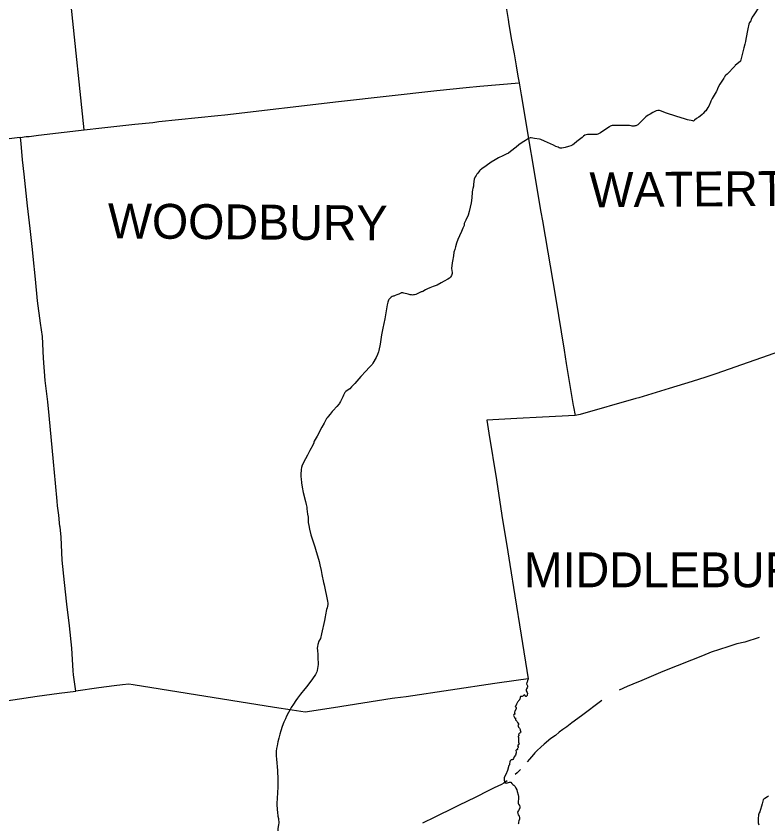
# Model space of a CAD drawing. Extents: x 0 to 2603, y -226 to 830.
# Drawn here: x 100.65 to 129.76, y 575 to 606.28 of the extents above; entities that cross this region are included whole.
import ezdxf

# ---------------------------------------------------------------- set-up
doc = ezdxf.new("R2010")
doc.units = 0
for name, color, linetype in [('CT_TSH_Map_Interstate_Roads', 7, 'Continuous'), ('CT_TSH_Map_Town_Limits', 7, 'Continuous'), ('CT_TSH_Map_Town_Text', 7, 'Continuous'), ('CT_TSH_Map_US_and_State_Routes', 7, 'Continuous')]:
    doc.layers.add(name, color=color, linetype=linetype)

msp = doc.modelspace()

# ---------------------------------------------------------------- linework, layer by layer
at = {"layer": 'CT_TSH_Map_Interstate_Roads'}
for points in [[(129.429, 582.216), (128.865, 582.038)], [(128.865, 582.038), (128.554, 581.963), (128.209, 581.848), (127.568, 581.646), (127.231, 581.507), (126.809, 581.33)], [(126.809, 581.33), (125.69, 580.893), (124.878, 580.549), (124.536, 580.409)], [(124.536, 580.409), (124.309, 580.311), (124.001, 580.171)], [(123.329, 579.768), (122.54, 579.178), (122.165, 578.902), (121.972, 578.753), (121.825, 578.646), (121.685, 578.54), (121.531, 578.423)], [(121.531, 578.423), (121.362, 578.297), (121.094, 578.076), (120.972, 577.967), (120.83, 577.833), (120.741, 577.751), (120.688, 577.687), (120.535, 577.5), (120.444, 577.397)], [(120.176, 577.095), (120.121, 577.039), (120.048, 576.971), (119.978, 576.908)], [(119.669, 576.662), (119.53, 576.57), (119.443, 576.523), (119.164, 576.387)], [(119.164, 576.387), (118.96, 576.286), (118.421, 576.021), (117.812, 575.722), (117.624, 575.623)], [(117.624, 575.623), (116.866, 575.248), (116.388, 575.019)]]:
    msp.add_lwpolyline(points, dxfattribs=at)
at = {"layer": 'CT_TSH_Map_Town_Limits'}
for points in [[(117.885, 616.956), (118.922, 611.006), (119.043, 610.194), (119.14, 609.616), (119.181, 609.369), (119.469, 607.731), (119.629, 606.607), (119.698, 606.145), (119.733, 605.949), (119.834, 605.352), (119.932, 604.822), (120.01, 604.351), (120.08, 603.954), (120.131, 603.699)], [(103.28, 601.876), (102.777, 606.697), (102.335, 611.806), (102.011, 615.302), (101.957, 615.974)], [(103.28, 601.876), (103.974, 601.957), (105.25, 602.092), (105.943, 602.164), (106.179, 602.191), (108.459, 602.429), (108.737, 602.459), (113.135, 602.976), (116.94, 603.402), (118.076, 603.508), (118.601, 603.56), (120.131, 603.699)], [(120.131, 603.699), (120.207, 603.227), (120.975, 598.68), (121.029, 598.345), (121.532, 595.389), (121.873, 593.346), (121.954, 592.83), (121.969, 592.75), (122.224, 591.203), (122.23, 591.143), (122.296, 590.805)], [(100.817, 601.576), (101.038, 601.61), (101.155, 601.619), (101.52, 601.664), (101.631, 601.675), (101.738, 601.695), (103.28, 601.876)], [(100.817, 601.576), (100.683, 601.568), (100.384, 601.525)], [(102.957, 580.139), (102.876, 580.77), (102.863, 580.92), (102.807, 581.803), (102.72, 582.669), (102.616, 583.51), (102.528, 584.343), (102.426, 585.206), (102.393, 586.093), (102.349, 586.504), (102.347, 586.515), (102.329, 586.654), (102.299, 586.948), (102.256, 587.318), (102.239, 587.493), (102.17, 588.19), (102.098, 589.016), (101.932, 590.813), (101.875, 591.338), (101.779, 592.164), (101.715, 593.033), (101.669, 593.865), (101.598, 594.39), (101.476, 595.246), (101.395, 596.087), (101.315, 596.967), (101.287, 597.244), (101.192, 598.058), (101.092, 598.926), (100.954, 600.162), (100.899, 600.713), (100.841, 601.346), (100.817, 601.576)], [(131.381, 593.671), (131.27, 593.636), (130.51, 593.392), (127.748, 592.43), (127.364, 592.297), (126.832, 592.129), (125.938, 591.86), (124.766, 591.498), (124.644, 591.467), (122.487, 590.854), (122.296, 590.805)], [(122.296, 590.805), (121.03, 590.742), (120.04, 590.688), (118.881, 590.629), (118.961, 590.12), (119.249, 588.325), (119.465, 586.935), (119.696, 585.531), (119.77, 585.035), (119.965, 583.829), (120.205, 582.305), (120.473, 580.613)], [(120.473, 580.613), (120.011, 580.549), (119.184, 580.427), (115.753, 579.917), (115.317, 579.858), (115.218, 579.85), (113.504, 579.579), (112.942, 579.491), (111.848, 579.318), (111.336, 579.397), (110.65, 579.502), (107.268, 580.043), (105.18, 580.375), (105.019, 580.401), (104.773, 580.377), (104.44, 580.341), (103.849, 580.268), (102.957, 580.139)], [(120.473, 580.613), (120.464, 580.578), (120.452, 580.55), (120.437, 580.489), (120.427, 580.474), (120.416, 580.418), (120.447, 580.342), (120.447, 580.3), (120.434, 580.263), (120.413, 580.23), (120.404, 580.191), (120.405, 580.144), (120.442, 580.086), (120.453, 580.042), (120.444, 579.992), (120.435, 579.965), (120.404, 579.924), (120.389, 579.928), (120.35, 579.984), (120.327, 579.988), (120.314, 579.981), (120.268, 579.936), (120.243, 579.933), (120.177, 579.932), (120.164, 579.905), (120.166, 579.858), (120.151, 579.839), (120.147, 579.794), (120.134, 579.775), (120.117, 579.77), (120.109, 579.757), (120.085, 579.729), (120.068, 579.702), (120.03, 579.627), (120.016, 579.594), (119.973, 579.539), (119.982, 579.531), (120.004, 579.527), (120.015, 579.504), (120.011, 579.46), (119.956, 579.35), (119.952, 579.32), (119.954, 579.315), (119.954, 579.275), (119.966, 579.27), (119.965, 579.248), (119.928, 579.226), (119.917, 579.198), (119.92, 579.166), (119.941, 579.146), (119.965, 579.092), (119.99, 579.1), (119.99, 579.088), (119.985, 579.064), (119.993, 579.022), (120.01, 578.995), (120.037, 578.977), (120.045, 578.967), (120.048, 578.949), (120.07, 578.925), (120.099, 578.87), (120.101, 578.848), (120.083, 578.807), (120.086, 578.776), (120.105, 578.744), (120.112, 578.725), (120.144, 578.705), (120.167, 578.654), (120.168, 578.625), (120.177, 578.591), (120.2, 578.558), (120.2, 578.543), (120.167, 578.532), (120.158, 578.504), (120.132, 578.494), (120.117, 578.477), (120.109, 578.442), (120.119, 578.431), (120.118, 578.402), (120.093, 578.384), (120.094, 578.371), (120.105, 578.356), (120.101, 578.196), (120.106, 578.158), (120.128, 578.084), (120.11, 578.071), (120.088, 578.06), (120.066, 578.011), (120.094, 577.974), (120.094, 577.954), (120.078, 577.929), (120.055, 577.895), (120.064, 577.876), (120.062, 577.864), (120.024, 577.857), (120.004, 577.838), (120.01, 577.785), (120.015, 577.747), (119.994, 577.651), (119.935, 577.587), (119.914, 577.526)], [(91.535, 578.652), (91.732, 578.669), (92.35, 578.717), (93.55, 578.818), (93.719, 578.846), (94.25, 578.923), (94.666, 578.983), (95.022, 579.027), (95.937, 579.163), (97.054, 579.319), (97.953, 579.448), (98.64, 579.552), (99.584, 579.677), (99.838, 579.709), (100.516, 579.801), (101.46, 579.938), (102.31, 580.059), (102.957, 580.139)], [(119.914, 577.526), (119.88, 577.482), (119.865, 577.476), (119.826, 577.472), (119.804, 577.459), (119.785, 577.437), (119.769, 577.392), (119.762, 577.314), (119.753, 577.287), (119.736, 577.256), (119.674, 577.06), (119.613, 576.911), (119.546, 576.791), (119.546, 576.684), (119.574, 576.608), (119.625, 576.574), (119.682, 576.581), (119.759, 576.609), (119.806, 576.604), (119.841, 576.557), (119.882, 576.518), (119.925, 576.491), (119.971, 576.439), (120.003, 576.383), (120.035, 576.314), (120.053, 576.245), (120.097, 576.114), (120.101, 576.059), (120.101, 575.964), (120.09, 575.861), (120.09, 575.799), (120.105, 575.763), (120.137, 575.709), (120.154, 575.66), (120.161, 575.609), (120.105, 575.518), (120.07, 575.442), (120.074, 575.402), (120.095, 575.344), (120.126, 575.294), (120.145, 575.238), (120.146, 575.182), (120.119, 575.116), (120.105, 575.058), (120.106, 575.015), (120.096, 574.989)], [(129.785, 576.079), (129.742, 576.04), (129.643, 575.98), (129.611, 575.956), (129.584, 575.922), (129.535, 575.773), (129.455, 575.467), (129.429, 575.422), (129.399, 575.347), (129.382, 575.192), (129.381, 575.098), (129.387, 575.035), (129.41, 574.953)]]:
    msp.add_lwpolyline(points, dxfattribs=at)
at = {"layer": 'CT_TSH_Map_US_and_State_Routes'}
for points in [[(129.462, 606.724), (129.38, 606.591), (129.273, 606.403), (129.216, 606.328), (129.159, 606.241), (129.118, 606.149), (129.099, 606.101), (129.056, 606.034), (129.023, 605.966), (128.989, 605.78), (128.905, 605.38), (128.898, 605.289), (128.87, 605.188), (128.833, 605.049), (128.767, 604.786), (128.7, 604.529)], [(128.494, 604.362), (128.477, 604.338), (128.188, 604.034)], [(128.7, 604.529), (128.494, 604.362)], [(128.066, 603.895), (128.058, 603.877), (127.905, 603.641), (127.835, 603.525), (127.807, 603.462), (127.767, 603.365)], [(128.076, 603.918), (128.066, 603.895)], [(128.135, 603.993), (128.108, 603.969), (128.091, 603.948), (128.076, 603.918)], [(128.188, 604.034), (128.135, 603.993)], [(127.767, 603.365), (127.758, 603.343), (127.609, 603.082)], [(127.538, 602.945), (127.469, 602.796), (127.44, 602.741), (127.393, 602.672), (127.354, 602.616), (127.312, 602.567), (127.254, 602.507)], [(127.609, 603.082), (127.554, 602.981), (127.538, 602.945)], [(125.31, 602.542), (125.207, 602.485), (125.127, 602.441), (125.042, 602.384), (124.956, 602.298)], [(125.838, 602.525), (125.605, 602.612), (125.562, 602.621), (125.504, 602.621), (125.437, 602.607), (125.39, 602.588), (125.31, 602.542)], [(126.537, 602.297), (126.401, 602.341), (126.201, 602.404), (125.838, 602.525)], [(127.254, 602.507), (127.216, 602.468), (127.143, 602.409), (127.083, 602.365), (126.995, 602.31), (126.918, 602.252), (126.876, 602.215), (126.853, 602.221)], [(124.871, 602.208), (124.82, 602.159), (124.768, 602.11), (124.72, 602.073), (124.675, 602.043), (124.645, 602.029), (124.616, 602.023), (124.59, 602.019)], [(124.956, 602.298), (124.871, 602.208)], [(126.65, 602.264), (126.537, 602.297)], [(126.853, 602.221), (126.65, 602.264)], [(123.489, 601.9), (123.285, 601.761), (123.173, 601.709), (123.137, 601.697), (123.084, 601.69), (123.027, 601.694), (123.004, 601.696), (122.915, 601.692), (122.777, 601.688), (122.726, 601.681), (122.675, 601.664), (122.624, 601.634), (122.565, 601.582), (122.36, 601.417), (122.256, 601.327), (122.214, 601.292)], [(123.784, 602.046), (123.733, 602.045), (123.696, 602.035), (123.66, 602.019), (123.625, 601.993), (123.489, 601.9)], [(124.071, 602.041), (123.975, 602.043), (123.84, 602.046), (123.784, 602.046)], [(124.365, 602.041), (124.24, 602.038), (124.071, 602.041)], [(124.59, 602.019), (124.549, 602.016), (124.512, 602.017), (124.463, 602.025), (124.409, 602.037), (124.365, 602.041)], [(120.72, 601.544), (120.601, 601.558), (120.557, 601.558), (120.489, 601.54), (120.375, 601.465)], [(121.116, 601.433), (120.967, 601.499), (120.923, 601.513), (120.72, 601.544)], [(120.375, 601.465), (120.249, 601.381), (120.119, 601.29), (120.018, 601.202), (119.798, 601.035), (119.721, 600.976), (119.631, 600.933), (119.499, 600.868), (119.336, 600.786), (119.203, 600.709), (119.049, 600.616)], [(121.228, 601.38), (121.116, 601.433)], [(121.785, 601.165), (121.724, 601.169), (121.681, 601.182), (121.637, 601.199), (121.553, 601.233), (121.461, 601.275), (121.228, 601.38)], [(122.214, 601.292), (122.132, 601.255), (122.036, 601.229), (121.908, 601.196), (121.785, 601.165)], [(119.049, 600.616), (118.852, 600.48), (118.682, 600.366)], [(118.599, 600.29), (118.527, 600.198)], [(118.624, 600.318), (118.599, 600.29)], [(118.682, 600.366), (118.624, 600.318)], [(118.527, 600.198), (118.491, 600.155), (118.459, 600.11), (118.43, 600.058), (118.39, 599.964), (118.37, 599.873), (118.368, 599.763), (118.364, 599.689), (118.338, 599.607), (118.322, 599.556), (118.31, 599.46), (118.291, 599.246)], [(118.291, 599.246), (118.27, 599.042), (118.238, 598.875), (118.194, 598.705), (118.151, 598.572), (118.069, 598.38), (118.004, 598.242), (117.998, 598.172), (117.992, 598.142), (117.954, 598.064), (117.901, 597.942)], [(117.901, 597.942), (117.821, 597.774)], [(117.821, 597.774), (117.757, 597.622), (117.701, 597.479), (117.66, 597.349), (117.634, 597.239), (117.604, 597.142), (117.582, 596.995), (117.552, 596.794)], [(117.552, 596.794), (117.54, 596.721), (117.508, 596.5)], [(117.508, 596.5), (117.521, 596.428), (117.53, 596.355), (117.53, 596.308), (117.52, 596.269), (117.505, 596.228), (117.488, 596.195), (117.466, 596.161), (117.438, 596.133)], [(117.438, 596.133), (117.362, 596.088), (117.23, 596.014), (117.11, 595.947), (116.958, 595.861), (116.803, 595.801), (116.676, 595.752), (116.584, 595.716), (116.506, 595.682), (116.396, 595.617), (116.367, 595.606), (116.338, 595.594), (116.28, 595.569), (116.205, 595.538), (116.131, 595.503), (116.083, 595.487), (116.043, 595.479), (116.001, 595.476), (115.96, 595.479), (115.914, 595.49), (115.83, 595.511), (115.66, 595.552)], [(115.089, 595.309), (115.065, 595.272), (115.04, 595.201), (115.02, 595.095), (114.923, 594.554), (114.853, 594.194), (114.794, 593.941), (114.741, 593.569), (114.701, 593.323), (114.684, 593.271), (114.64, 593.173)], [(115.246, 595.43), (115.218, 595.42), (115.167, 595.388), (115.131, 595.356), (115.089, 595.309)], [(115.27, 595.438), (115.246, 595.43)], [(115.334, 595.462), (115.27, 595.438)], [(115.66, 595.552), (115.629, 595.559), (115.592, 595.562), (115.563, 595.56), (115.545, 595.554), (115.466, 595.512), (115.431, 595.497), (115.397, 595.486), (115.334, 595.462)], [(114.64, 593.173), (114.589, 593.055), (114.468, 592.839), (114.431, 592.792), (114.322, 592.673), (114.186, 592.532), (113.996, 592.325), (113.761, 592.052)], [(113.761, 592.052), (113.643, 591.921), (113.567, 591.848), (113.508, 591.802), (113.42, 591.741), (113.384, 591.701)], [(113.384, 591.701), (113.332, 591.601), (113.3, 591.53), (113.217, 591.348)], [(113.16, 591.262), (113.064, 591.154)], [(113.176, 591.283), (113.16, 591.262)], [(113.217, 591.348), (113.176, 591.283)], [(112.855, 590.919), (112.806, 590.861)], [(112.889, 590.959), (112.855, 590.919)], [(112.932, 591.008), (112.889, 590.959)], [(113.064, 591.154), (112.932, 591.008)], [(112.727, 590.766), (112.692, 590.723), (112.672, 590.693), (112.645, 590.647), (112.616, 590.591), (112.58, 590.511), (112.494, 590.353)], [(112.806, 590.861), (112.727, 590.766)], [(112.494, 590.353), (112.308, 590.015)], [(112.308, 590.015), (112.188, 589.811), (112.18, 589.784)], [(112.137, 589.66), (112.025, 589.449)], [(112.18, 589.784), (112.173, 589.746), (112.137, 589.66)], [(112.025, 589.449), (111.93, 589.268), (111.855, 589.128)], [(111.855, 589.128), (111.725, 588.883), (111.703, 588.801), (111.692, 588.719)], [(111.692, 588.719), (111.688, 588.682), (111.674, 588.568), (111.671, 588.513)], [(111.671, 588.513), (111.678, 588.43)], [(111.678, 588.43), (111.685, 588.356), (111.695, 588.197), (111.72, 588.038), (111.769, 587.832)], [(111.769, 587.832), (111.853, 587.483)], [(111.853, 587.483), (111.884, 587.358), (111.901, 587.264)], [(111.901, 587.264), (111.907, 587.202)], [(111.907, 587.202), (111.938, 586.986)], [(111.938, 586.986), (111.954, 586.871), (111.955, 586.791), (111.954, 586.708), (111.96, 586.664), (111.985, 586.554)], [(111.985, 586.554), (112.013, 586.407)], [(112.013, 586.407), (112.064, 586.191), (112.129, 585.994), (112.217, 585.728)], [(112.217, 585.728), (112.246, 585.638)], [(112.246, 585.638), (112.382, 585.162), (112.414, 585.022)], [(112.414, 585.022), (112.462, 584.807)], [(112.462, 584.807), (112.493, 584.653)], [(112.493, 584.653), (112.556, 584.34)], [(112.556, 584.34), (112.574, 584.252)], [(112.574, 584.252), (112.613, 584.057), (112.668, 583.816)], [(112.668, 583.816), (112.71, 583.621)], [(112.71, 583.621), (112.719, 583.544), (112.721, 583.485), (112.713, 583.425), (112.69, 583.357), (112.67, 583.295), (112.625, 583.085), (112.617, 583.007), (112.597, 582.87)], [(112.597, 582.87), (112.477, 582.356), (112.43, 582.171)], [(112.43, 582.171), (112.378, 582.065), (112.335, 581.941), (112.315, 581.866), (112.308, 581.797), (112.317, 581.703), (112.33, 581.554)], [(112.33, 581.554), (112.337, 581.448), (112.341, 581.164), (112.325, 581.012)], [(112.325, 581.012), (112.311, 580.932), (112.295, 580.883), (112.271, 580.835), (112.247, 580.784)], [(112.122, 580.606), (111.904, 580.319)], [(112.247, 580.784), (112.122, 580.606)], [(111.904, 580.319), (111.832, 580.224), (111.66, 580.018), (111.548, 579.868)], [(111.548, 579.868), (111.48, 579.778), (111.385, 579.633), (111.306, 579.502)], [(111.306, 579.502), (111.245, 579.396), (111.196, 579.304), (111.125, 579.163), (111.08, 579.066)], [(111.08, 579.066), (111.022, 578.933), (110.956, 578.765), (110.898, 578.593), (110.86, 578.464)], [(110.86, 578.464), (110.818, 578.308), (110.785, 578.168), (110.756, 578.017)], [(110.725, 577.805), (110.723, 577.711)], [(110.756, 578.017), (110.738, 577.918), (110.725, 577.805)], [(110.723, 577.711), (110.725, 577.626), (110.736, 577.498)], [(110.736, 577.498), (110.773, 577.068), (110.789, 576.719), (110.79, 576.452), (110.774, 576.175)], [(110.774, 576.175), (110.76, 576.01), (110.749, 575.76), (110.757, 575.542), (110.768, 575.447), (110.786, 575.29), (110.805, 575.202), (110.818, 575.017), (110.814, 574.966), (110.79, 574.808), (110.789, 574.792), (110.92, 572.607)]]:
    msp.add_lwpolyline(points, dxfattribs=at)

# ---------------------------------------------------------------- texts
at = {"layer": 'CT_TSH_Map_Town_Text'}
for s, rotation, p in [('WATERTOWN', 0.4245, (122.859, 598.874)), ('WOODBURY', 359.5502, (104.199, 597.674))]:
    msp.add_text(s, height=1.35, rotation=rotation, dxfattribs=at).set_placement(p)
msp.add_text('MIDDLEBURY', height=1.35, dxfattribs=at).set_placement((120.31, 584.158))

doc.saveas('drawing.dxf')
